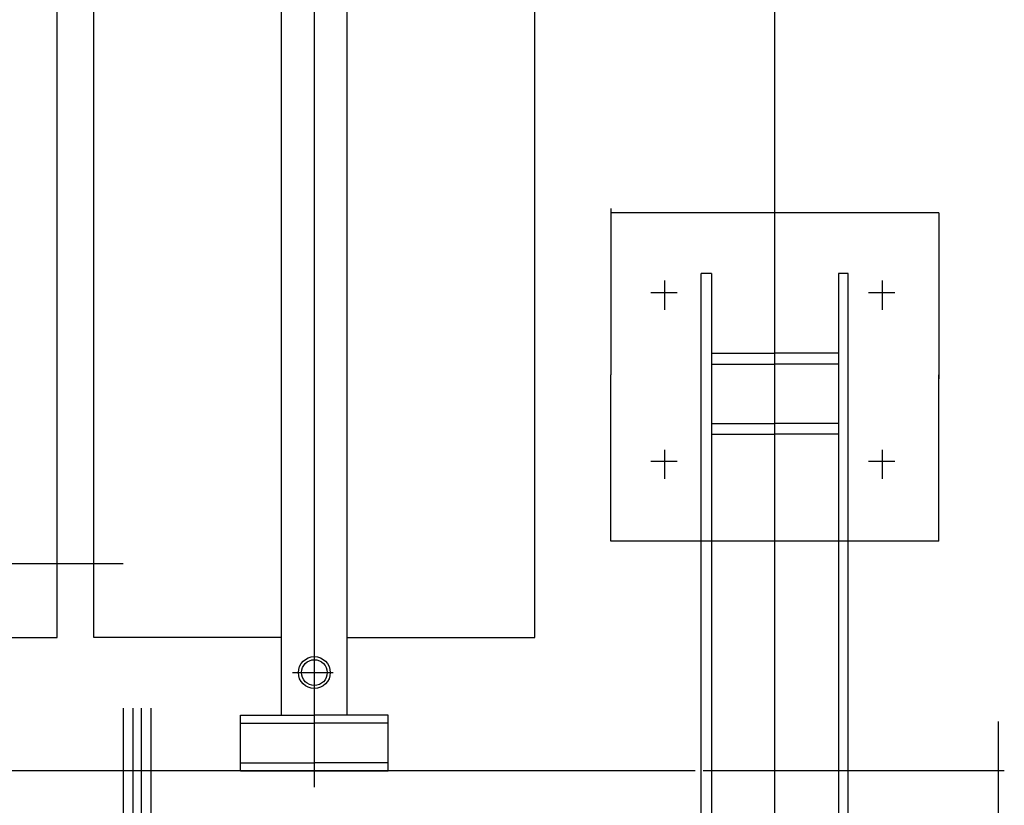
# Model space of a CAD drawing. Extents: x -7650383 to 4934791, y -114316 to 1826789.
# Tile 311 of 328: x 2146382 to 2147461, y 44157 to 45018. Entities that reach past the tile are written whole.
import ezdxf

# ---------------------------------------------------------------- set-up
doc = ezdxf.new("R2010")
doc.units = 0
doc.header["$LTSCALE"] = 800
doc.header["$MEASUREMENT"] = 0
doc.layers.add('KEY PLAN', color=251, linetype='CONTINUOUS')

# ---------------------------------------------------------------- blocks, each defined once
blk = doc.blocks.new('UTCOMBINE')
at = {"layer": 'KEY PLAN'}
for p, q in [((-719505.3, 44876.1, 0), (-719505.3, 43973.7, 0)), ((-719494.4, 43973.7, 0), (-719494.4, 44876.1, 0)), ((-719424.8, 44878.8, 0), (-719424.8, 43456.8, 0)), ((-719355.2, 43973.7, 0), (-719355.2, 44876.1, 0)), ((-719344.2, 44874, 0), (-719344.2, 43973.7, 0)), ((-718741.2, 44449.9, 0), (-718741.2, 44876.4, 0)), ((-718730.4, 44449.9, 0), (-718730.4, 44876.4, 0)), ((-718721.4, 44449.9, 0), (-718721.4, 44876.4, 0)), ((-718710.6, 44449.9, 0), (-718710.6, 44876.4, 0)), ((-719669.7, 44653.5, 0), (-719669.7, 44464.5, 0)), ((-718920.2, 44536.2, 0), (-718920.2, 42926.9, 0)), ((-719676.2, 44518.5, 0), (-719346.2, 44518.5, 0)), ((-719337.3, 44518.5, 0), (-717350.3, 44518.5, 0)), ((-719001.2, 44518.5, 0), (-719001.2, 44457.3, 0)), ((-718839.2, 44518.5, 0), (-719001.2, 44518.5, 0)), ((-718839.2, 44518.5, 0), (-718839.2, 44457.3, 0)), ((-719001.2, 44509.5, 0), (-718920.2, 44509.5, 0)), ((-718839.2, 44509.5, 0), (-718920.2, 44509.5, 0)), ((-719001.2, 44466.3, 0), (-718920.2, 44466.3, 0)), ((-718839.2, 44466.3, 0), (-718920.2, 44466.3, 0)), ((-719001.2, 44457.3, 0), (-718920.2, 44457.3, 0)), ((-718956.2, 44457.3, 0), (-718956.2, 44029.9, 0)), ((-718839.2, 44457.3, 0), (-718920.2, 44457.3, 0)), ((-718884.2, 44457.3, 0), (-718884.2, 44029.9, 0)), ((-718896.4, 44410.8, 0), (-718940.7, 44410.8, 0)), ((-718956.2, 44372.5, 0), (-719161.8, 44372.5, 0)), ((-719161.8, 44372.5, 0), (-719161.8, 42972.6, 0)), ((-718920.2, 44373.6, 0), (-718920.2, 43132.4, 0)), ((-718884.2, 44372.5, 0), (-718678.5, 44372.5, 0)), ((-718678.5, 44372.5, 0), (-718678.5, 42972.6, 0)), ((-718678.5, 44372.5, 0), (-718678.5, 42972.6, 0)), ((-718432.9, 44372.5, 0), (-718638.5, 44372.5, 0)), ((-718638.5, 44372.5, 0), (-718638.5, 42972.6, 0)), ((-717360.6, 44291.4, 0), (-718710.6, 44291.4, 0)), ((-719604.6, 44266.7, 0), (-719245, 44266.7, 0)), ((-719604.6, 44266.7, 0), (-719604.6, 44084.7, 0)), ((-719245, 44266.7, 0), (-719245, 44084.7, 0)), ((-719542.8, 44198.6, 0), (-719542.8, 44166.7, 0)), ((-719304.4, 44198.6, 0), (-719304.4, 44166.7, 0)), ((-719527.3, 44179.2, 0), (-719556.1, 44179.2, 0)), ((-719288.9, 44179.2, 0), (-719317.7, 44179.2, 0)), ((-719495.3, 44149.6, 0), (-719425.3, 44149.6, 0)), ((-719355.2, 44149.6, 0), (-719424.3, 44149.6, 0)), ((-719494.4, 44137.8, 0), (-719424.4, 44137.8, 0)), ((-719355.2, 44137.8, 0), (-719425.2, 44137.8, 0)), ((-719604.6, 43907.1, 0), (-719604.6, 44089.1, 0)), ((-719245, 43902.6, 0), (-719245, 44084.7, 0)), ((-719495.3, 44072.9, 0), (-719425.3, 44072.9, 0)), ((-719355.2, 44072.9, 0), (-719424.3, 44072.9, 0)), ((-719494.4, 44061.1, 0), (-719424.4, 44061.1, 0)), ((-719355.2, 44061.1, 0), (-719425.2, 44061.1, 0)), ((-718956.2, 44029.9, 0), (-718956.2, 42927.6, 0)), ((-718956.2, 44029.9, 0), (-718956.2, 42927.6, 0)), ((-718956.2, 44029.9, 0), (-718956.2, 42927.6, 0)), ((-718956.2, 44029.9, 0), (-718956.2, 42927.6, 0)), ((-718884.2, 44029.9, 0), (-718884.2, 42927.6, 0)), ((-719542.8, 44013.3, 0), (-719542.8, 43981.3, 0)), ((-719304.4, 44013.3, 0), (-719304.4, 43981.3, 0)), ((-719527.3, 43994.6, 0), (-719556.1, 43994.6, 0)), ((-719288.9, 43994.6, 0), (-719317.7, 43994.6, 0)), ((-719505.3, 43973.7, 0), (-719494.4, 43973.7, 0)), ((-719355.2, 43973.7, 0), (-719344.2, 43973.7, 0)), ((-719604.6, 43907.1, 0), (-719245, 43907.1, 0))]:
    blk.add_line(p, q, dxfattribs=at)
for radius in [17.5, 14.1]:
    blk.add_circle((-718920.2, 44410.8, 0), radius, dxfattribs=at)

msp = doc.modelspace()

# ---------------------------------------------------------------- block references
at = {"layer": 'KEY PLAN', "rotation": 180}
msp.add_blockref('UTCOMBINE', (1427784.7, 88713.6, 0), dxfattribs=at)

doc.saveas('drawing.dxf')
